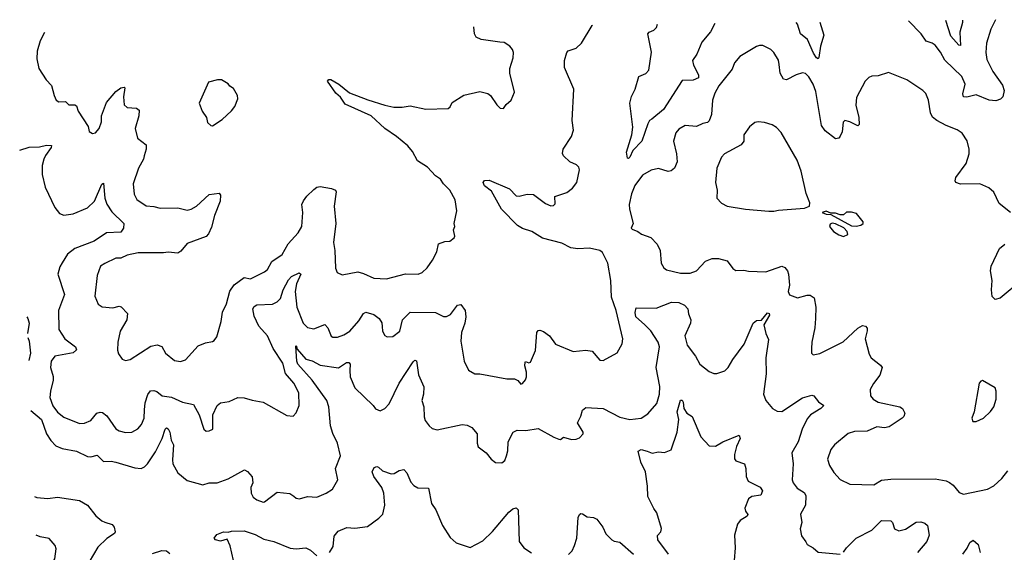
# Model space of a CAD drawing. Extents: x 1771496 to 1971148, y 471553 to 643630.
# Tile 258 of 656: x 1771496 to 1777722, y 638696 to 642063. Entities that reach past the tile are written whole.
import ezdxf

# ---------------------------------------------------------------- set-up
doc = ezdxf.new("R2010")
doc.units = 0

msp = doc.modelspace()

# ---------------------------------------------------------------- linework, layer by layer
at = {"layer": '0CON10XD'}
for points in [[(1775891.3, 642039.2), (1775863.6, 641986.4), (1775809.1, 641920.9), (1775777.1, 641845), (1775751.4, 641805), (1775756.3, 641776.3), (1775789.2, 641715), (1775787.5, 641695), (1775755, 641682.1), (1775685, 641680), (1775567.7, 641495), (1775494.3, 641435), (1775479.5, 641425), (1775467.7, 641405), (1775430.6, 641295), (1775373.5, 641236.5), (1775355, 641194.2), (1775345, 641186.2), (1775338.8, 641188.8), (1775332.7, 641225), (1775366.4, 641335), (1775374, 641384), (1775354, 641535), (1775365, 641577.5), (1775388.8, 641625), (1775411.2, 641705), (1775455, 641722.2), (1775473.5, 641745), (1775491.5, 641858.5), (1775468.9, 641975), (1775475.7, 641985), (1775505, 641997.7), (1775523.5, 642015), (1775528.6, 642034.2)], [(1776554.9, 642048.2), (1776580.5, 641965), (1776559.5, 641895), (1776550, 641825), (1776545, 641816.7), (1776535, 641822.5), (1776515, 641851.9), (1776477.7, 641937.7), (1776433.1, 641975), (1776413.4, 642035), (1776405.9, 642046.2)], [(1777666, 642063.4), (1777637.4, 642002.6), (1777610, 641915), (1777605.5, 641855.5), (1777612.4, 641812.4), (1777649.4, 641735), (1777710.3, 641650.3), (1777720.8, 641615), (1777713.8, 641576.2), (1777698.3, 641561.7), (1777668.8, 641551.2), (1777626.7, 641555), (1777545, 641588.7), (1777484.5, 641574.5), (1777465, 641576.2), (1777460.6, 641595), (1777475.4, 641655), (1777452.7, 641705), (1777346.5, 641806.5), (1777318.8, 641858.8), (1777285, 641903.1), (1777265.9, 641915.9), (1777227.2, 641927.2), (1777195.8, 641975), (1777117, 642055.9)], [(1777457.7, 642060.6), (1777457.1, 642045), (1777440, 641985), (1777445, 641900), (1777435, 641903.3), (1777385, 641958.9), (1777352.5, 642059.1)], [(1771496, 641239.3), (1771555, 641256.7), (1771621.4, 641258.6), (1771665, 641271.1), (1771697.7, 641267.7), (1771696, 641255), (1771659.4, 641205), (1771649.1, 641180.9), (1771638.6, 641141.4), (1771637.9, 641085), (1771657.1, 641005), (1771718.6, 640875), (1771748, 640838), (1771775, 640826.7), (1771835, 640835.6), (1771925, 640874), (1771969.4, 640915), (1772015, 641023.3), (1772025, 641030), (1772034.6, 640935), (1772046.8, 640896.7), (1772078.1, 640848.1), (1772154.7, 640775), (1772151.6, 640745), (1772135, 640720.8), (1772045, 640715.3), (1771966.7, 640663.3), (1771845, 640616.2), (1771798.1, 640581.9), (1771765, 640525.8), (1771749.8, 640500.2), (1771736.9, 640455), (1771778.5, 640325), (1771741.8, 640225), (1771742.7, 640105), (1771780.5, 640045), (1771849.2, 639995), (1771854.2, 639975.8), (1771833.6, 639956.4), (1771718.8, 639935), (1771695.6, 639905), (1771690, 639865), (1771707.6, 639807.6), (1771708.1, 639785), (1771690, 639715), (1771687.1, 639675), (1771705, 639622.5), (1771735, 639582.2), (1771775, 639551.1), (1771875, 639510.6), (1771905, 639512.9), (1771945, 639529.4), (1771984.2, 639575), (1772005, 639581.9), (1772019.3, 639579.3), (1772047.9, 639557.9), (1772105, 639477.1), (1772125, 639464.4), (1772165, 639454.3), (1772205, 639455.8), (1772243.3, 639476.7), (1772265.7, 639505), (1772283.1, 639545), (1772286.2, 639596.2), (1772288.8, 639641.2), (1772305.3, 639694.7), (1772324, 639716), (1772345, 639719.6), (1772362.7, 639712.7), (1772396, 639686), (1772455, 639676), (1772525, 639645.5), (1772595, 639630), (1772630, 639565), (1772660, 639475), (1772675, 639462.5), (1772695, 639463.3), (1772716.7, 639475), (1772717.1, 639565), (1772745.7, 639625), (1772765, 639641.4), (1772819.7, 639650.3), (1772875, 639673.8), (1772916.4, 639673.6), (1772965, 639658), (1773035.8, 639645.8), (1773185, 639561.2), (1773225, 639557.5), (1773245, 639577.5), (1773264.2, 639625), (1773261.9, 639705), (1773229.5, 639765), (1773175.9, 639825.9), (1773160.9, 639890.9), (1773098, 639985), (1773063.8, 640063.8), (1773007.9, 640125), (1772979.6, 640189.6), (1772970.9, 640235), (1772979.4, 640250.6), (1772995, 640261), (1773095, 640264.7), (1773125, 640278.8), (1773145, 640301.5), (1773162.9, 640355), (1773195, 640418.5), (1773215, 640438.9), (1773263.8, 640463.8), (1773273.9, 640453.9), (1773245.7, 640394.3), (1773238.1, 640345), (1773248, 640245), (1773287.7, 640145), (1773315, 640116.7), (1773355, 640108.9), (1773425.6, 640135.6), (1773445.5, 640115.5), (1773465, 640063.3), (1773476.2, 640056.2), (1773505, 640055.8), (1773545, 640071.4), (1773582.9, 640095), (1773641.1, 640158.9), (1773669.2, 640205), (1773685, 640214.3), (1773735, 640198.9), (1773770, 640175), (1773787, 640147), (1773787.1, 640122.9), (1773789.2, 640095), (1773805, 640066.7), (1773818.8, 640058.8), (1773855, 640060), (1773899.2, 640095), (1773917.1, 640165), (1773965, 640213.3), (1774125, 640211.5), (1774175, 640187.5), (1774195, 640185.8), (1774219.8, 640200.2), (1774265, 640258.8), (1774285, 640263.3), (1774312.5, 640225), (1774316.5, 640185), (1774311.8, 640145), (1774289.5, 640085), (1774285, 640030), (1774305.8, 639905), (1774335, 639846.7), (1774375, 639823.8), (1774405, 639823.3), (1774576.4, 639793.6), (1774625, 639793.3), (1774645, 639782.5), (1774665, 639760), (1774675, 639763.3), (1774695, 639786.7), (1774701.4, 639805), (1774701.5, 639835), (1774690, 639875), (1774692.2, 639897.8), (1774695, 639903.3), (1774715, 639893.8), (1774725, 639897.5), (1774757.5, 639972.5), (1774766.7, 640085), (1774775, 640097.5), (1774785, 640100), (1774808.3, 640091.7), (1774845.4, 640065.4), (1774885, 640012.2), (1774995, 639965.8), (1775075, 639973.3), (1775115, 639966.7), (1775165, 639910), (1775185, 639908.8), (1775275, 639956.2), (1775305.6, 640015), (1775310, 640045), (1775266.9, 640225), (1775238.9, 640308.9), (1775233.3, 640415), (1775214.4, 640525), (1775181.9, 640591.9), (1775165, 640604.2), (1775099.7, 640619.7), (1775025, 640614.6), (1774980.2, 640620.2), (1774925, 640650.8), (1774802.7, 640682.7), (1774735, 640723.5), (1774675, 640743.9), (1774642.9, 640762.9), (1774542.1, 640865), (1774479.1, 640979.1), (1774435, 641013.3), (1774427.5, 641035), (1774435, 641047.5), (1774465, 641048.8), (1774594.2, 640994.2), (1774635, 640950), (1774655, 640948), (1774705, 640960), (1774745, 640958.8), (1774821.7, 640901.7), (1774855, 640887.5), (1774871.7, 640888.3), (1774881.7, 640898.3), (1774880, 640945), (1774955, 640971.2), (1774990.8, 640999.2), (1775018.8, 641035), (1775036.2, 641115), (1775030.7, 641130.7), (1775017.5, 641145), (1774975.7, 641165.7), (1774935, 641203.3), (1774928.3, 641218.3), (1774932, 641245), (1774984.5, 641325.5), (1774997.5, 641365), (1774988.9, 641425), (1774999.2, 641625), (1774941.9, 641761.9), (1774942, 641805), (1774955.8, 641855), (1774965, 641865.7), (1775015, 641884.2), (1775048.8, 641915), (1775115, 642027.5), (1775118.7, 642028.7)], [(1771652.2, 641981.4), (1771625, 641930), (1771605.8, 641865), (1771604.3, 641815), (1771618, 641755), (1771662.7, 641682.7), (1771697.7, 641647.7), (1771713.3, 641585), (1771727.5, 641555), (1771743.9, 641543.9), (1771785, 641546.2), (1771806, 641526), (1771845, 641524.4), (1771855, 641518), (1771865.4, 641485), (1771928.3, 641388.3), (1771936.4, 641356.4), (1771956.1, 641343.9), (1771975, 641348.8), (1771999.2, 641375), (1772013, 641417), (1772012.9, 641455), (1772045, 641539.2), (1772105, 641610), (1772135, 641632), (1772157.5, 641637.5), (1772161.7, 641631.7), (1772152.9, 641575), (1772156.2, 641525), (1772175, 641508), (1772235, 641504), (1772250.8, 641490.8), (1772250, 641455), (1772226.9, 641375), (1772240.6, 641315), (1772295, 641272.5), (1772295.8, 641245.8), (1772283.2, 641203.2), (1772278.9, 641181.1), (1772248.1, 641125), (1772213.3, 641025), (1772220.2, 640960.2), (1772236.2, 640926.2), (1772295, 640885.6), (1772345, 640881.9), (1772385, 640871.1), (1772495, 640873.6), (1772555, 640860), (1772580, 640865), (1772615, 640884.3), (1772695, 640957.5), (1772757, 640967), (1772766.7, 640955), (1772764.3, 640915), (1772728.2, 640825), (1772708.3, 640751.7), (1772690.2, 640709.8), (1772675, 640692.9), (1772555, 640649.2), (1772515, 640599.2), (1772495, 640587.1), (1772435, 640594.6), (1772405, 640589.2), (1772245, 640590), (1772175.5, 640574.5), (1772135, 640555.7), (1772105, 640556), (1772035, 640522.9), (1772006, 640505), (1771985.8, 640445), (1771970.8, 640315), (1771993.3, 640265), (1772017.3, 640247.3), (1772085, 640241.4), (1772125, 640252), (1772137.1, 640247.1), (1772176.7, 640205), (1772174.3, 640165), (1772131.4, 640095), (1772115.8, 640025), (1772114.3, 639975), (1772120.9, 639950.9), (1772145, 639916.7), (1772165, 639908.8), (1772195, 639916), (1772325, 639998.6), (1772365, 640007.5), (1772395, 639996.2), (1772418, 639955), (1772475, 639909.2), (1772512.3, 639902.3), (1772545, 639913.8), (1772625, 640001.2), (1772670.3, 640019.7), (1772715, 640028.8), (1772726.7, 640035), (1772742.3, 640057.7), (1772770.8, 640155), (1772777.5, 640215), (1772803.2, 640266.8), (1772825, 640346.7), (1772853, 640387), (1772915, 640434.2), (1772955, 640425.8), (1773045, 640468.6), (1773062.5, 640485), (1773090.8, 640535), (1773155, 640579.2), (1773194.6, 640645.4), (1773257.5, 640715), (1773280, 640755), (1773285.8, 640845), (1773280.6, 640895), (1773291.7, 640918.3), (1773311.7, 640948.3), (1773355, 640990), (1773375, 641003.8), (1773395, 641008), (1773467, 640997), (1773493.3, 640985), (1773498, 640975), (1773485.6, 640885), (1773495.5, 640774.5), (1773480, 640655), (1773489.4, 640605), (1773492.7, 640492.7), (1773503.3, 640465), (1773535, 640450), (1773635, 640468.2), (1773669.4, 640459.4), (1773735, 640428.6), (1773815, 640424.3), (1773935, 640455.6), (1774015, 640454.3), (1774040, 640465), (1774072, 640495), (1774106.4, 640543.6), (1774134.4, 640595), (1774144, 640646), (1774185, 640661.2), (1774215, 640664), (1774243.3, 640685), (1774248, 640695), (1774240, 640735), (1774246.7, 640755), (1774243.8, 640775), (1774260, 640855), (1774249.2, 640925), (1774216, 640985), (1774175, 641026), (1774156, 641056), (1774125.5, 641075.5), (1774075, 641130), (1774011.3, 641171.3), (1773980.9, 641230.9), (1773949.4, 641265), (1773877.8, 641325), (1773804.5, 641375), (1773718.9, 641455), (1773555, 641529.5), (1773525, 641574.2), (1773495, 641599.2), (1773443.3, 641675), (1773450, 641685), (1773463.9, 641686.1), (1773513.8, 641655), (1773581.2, 641601.2), (1773696.9, 641556.9), (1773805, 641522.5), (1773861.4, 641511.4), (1773915, 641510.6), (1773965, 641519.4), (1774065, 641497.5), (1774205, 641501.2), (1774218.3, 641511.7), (1774230.7, 641539.3), (1774304, 641586), (1774405, 641608.8), (1774455.8, 641595.8), (1774472.5, 641585), (1774514.1, 641524.1), (1774535, 641503.3), (1774555, 641502.5), (1774572, 641528), (1774603.3, 641555), (1774624, 641605), (1774595.9, 641725.9), (1774595.8, 641755), (1774616.8, 641823.2), (1774617.5, 641855), (1774612, 641875), (1774595, 641896), (1774558.8, 641918.8), (1774531.7, 641921.7), (1774415, 641938.6), (1774383.2, 641953.2), (1774372.5, 641975), (1774368, 642018.4)], [(1777760.8, 640845), (1777690.6, 640900.6), (1777655, 640972), (1777625, 641000.6), (1777566.3, 641026.3), (1777445, 641024.4), (1777416.2, 641035), (1777412, 641045), (1777415.8, 641065), (1777481.4, 641155), (1777500.6, 641215), (1777500, 641245), (1777487.6, 641297.6), (1777456.5, 641346.5), (1777425, 641367.1), (1777354.6, 641394.6), (1777295, 641426.7), (1777267.5, 641447.5), (1777254.5, 641475), (1777243.6, 641553.6), (1777225, 641596), (1777206.3, 641616.3), (1777105, 641684), (1776989.5, 641729.5), (1776925, 641708), (1776885, 641706), (1776865, 641698), (1776842, 641675), (1776787.7, 641572.3), (1776783.2, 641523.2), (1776801.4, 641445), (1776805, 641400), (1776795, 641393.3), (1776745, 641418), (1776713.9, 641426.1), (1776704, 641415), (1776696, 641355), (1776685, 641327.5), (1776675, 641313.8), (1776655, 641310), (1776590.2, 641360.2), (1776565.6, 641395), (1776529.9, 641609.9), (1776513.3, 641655), (1776485, 641702), (1776465, 641722.5), (1776445, 641727.1), (1776405, 641715.8), (1776345, 641684.2), (1776325, 641688), (1776305.7, 641725), (1776299.1, 641779.1), (1776295, 641806.7), (1776265, 641856.2), (1776245, 641876), (1776195, 641899.2), (1776175, 641900.8), (1776155, 641894.2), (1776049.3, 641830.7), (1776015, 641790), (1776000.2, 641749.8), (1775917.8, 641645), (1775891.9, 641598.1), (1775876.5, 641555), (1775870.6, 641465), (1775856.8, 641423.2), (1775845, 641412.5), (1775815, 641406.9), (1775775, 641387.5), (1775705, 641394), (1775665, 641372), (1775645, 641348.8), (1775630, 641295), (1775649.4, 641215), (1775653.3, 641165), (1775637.5, 641125), (1775615, 641107.1), (1775595.5, 641104.5), (1775535, 641122.5), (1775488.1, 641111.9), (1775435, 641081.4), (1775385.6, 641015), (1775365, 640963.3), (1775350.4, 640895), (1775352.2, 640865), (1775375.9, 640774.1), (1775363.3, 640745), (1775368.3, 640738.3), (1775404.2, 640724.2), (1775427.4, 640707.4), (1775486.4, 640686.4), (1775527.5, 640645), (1775545.8, 640605), (1775552.9, 640525), (1775570, 640495), (1775585, 640482.9), (1775675, 640461.2), (1775735, 640460), (1775775, 640476), (1775832.5, 640537.5), (1775875, 640553.1), (1775915, 640552.5), (1775968.9, 640538.9), (1776005, 640491.2), (1776025, 640476.7), (1776075, 640480), (1776105, 640472.5), (1776215, 640468.5), (1776315, 640505.7), (1776335, 640497.5), (1776351.9, 640475), (1776358.2, 640455), (1776364.5, 640385.5), (1776354.4, 640345), (1776363.7, 640323.7), (1776415, 640304.3), (1776475, 640322.5), (1776495, 640322), (1776519.2, 640305), (1776529.5, 640245), (1776528.5, 640175), (1776524.4, 640115), (1776504.3, 640025), (1776503.6, 639983.6), (1776503.3, 639955), (1776513.9, 639943.9), (1776555, 639952), (1776703.2, 640026.8), (1776795, 640114), (1776825, 640130), (1776845, 640126.7), (1776854.1, 640114.1), (1776855.9, 640095.9), (1776842.9, 640045), (1776867.9, 639947.9), (1776881.2, 639925), (1776939.7, 639879.7), (1776948.8, 639865), (1776936, 639815), (1776895, 639763.3), (1776874.2, 639725.8), (1776876.2, 639685), (1776893.8, 639665), (1776925, 639644.3), (1777062.5, 639615), (1777077.5, 639605), (1777092.5, 639575), (1777087.5, 639555), (1777076.7, 639545), (1776995, 639489.2), (1776965, 639482.9), (1776915, 639488.6), (1776855, 639462.5), (1776775, 639459.2), (1776735, 639448), (1776648.8, 639375), (1776625, 639346.7), (1776604.2, 639285), (1776615.8, 639245.8), (1776645, 639201.2), (1776685, 639156.2), (1776745, 639127.5), (1776897.7, 639122.3), (1776945, 639152), (1777005, 639158.1), (1777285, 639160), (1777355, 639147.5), (1777375, 639137.5), (1777399.5, 639119.5), (1777436.7, 639075), (1777465, 639063.8), (1777615, 639095.8), (1777655, 639116.7), (1777706.6, 639163.4), (1777745, 639210.8)], [(1772715, 641393.3), (1772777.3, 641432.7), (1772835, 641486.7), (1772856.2, 641515), (1772876.4, 641563.6), (1772872.5, 641585), (1772847.7, 641627.7), (1772825, 641642.5), (1772815, 641657.5), (1772773, 641683), (1772747, 641683), (1772690.7, 641669.3), (1772630, 641535), (1772650, 641485), (1772676.7, 641445), (1772683.9, 641413.9), (1772703.9, 641393.9), (1772715, 641393.3)], [(1776232.2, 640852.2), (1776265, 640853.1), (1776295, 640860), (1776459.2, 640870.8), (1776490, 640885), (1776492.5, 640905), (1776470, 640965), (1776437.1, 641105), (1776411.4, 641175), (1776310.7, 641350.7), (1776281.3, 641381.3), (1776255, 641398.6), (1776205, 641414.2), (1776165, 641417.5), (1776145, 641413.3), (1776111.2, 641385), (1776075.7, 641335), (1776074.3, 641295), (1776058.5, 641271.5), (1775953.7, 641216.3), (1775934.5, 641195), (1775904.3, 641125), (1775895.7, 641035), (1775905.7, 640985), (1775903.3, 640935), (1775933.6, 640903.6), (1775970, 640885), (1776085.6, 640865.6), (1776232.2, 640852.2)], [(1776785, 640757.5), (1776815, 640763.3), (1776830, 640775), (1776830, 640785), (1776787, 640837), (1776756.4, 640846.4), (1776725, 640847.5), (1776705, 640830), (1776685, 640830), (1776655, 640840), (1776625, 640840), (1776595, 640852.5), (1776570, 640845), (1776595, 640833.8), (1776625, 640832.5), (1776755, 640760), (1776785, 640757.5)], [(1776705, 640693.3), (1776732.5, 640705), (1776728.8, 640725), (1776707.5, 640747.5), (1776655, 640773.3), (1776633.8, 640776.2), (1776620, 640770), (1776617.5, 640755), (1776642.5, 640725), (1776675, 640702.5), (1776705, 640693.3)], [(1777833.6, 640416.4), (1777695, 640302.5), (1777665, 640294.2), (1777645, 640313.3), (1777640.6, 640355), (1777645.6, 640415), (1777634.3, 640475.7), (1777638.6, 640505), (1777692.5, 640617.5), (1777725, 640644)], [(1771567.1, 639593.3), (1771633.3, 639535), (1771665.3, 639445), (1771691.9, 639401.9), (1771725, 639368.9), (1771765, 639353.1), (1771855, 639335.3), (1771925, 639302.3), (1771945, 639300), (1771985, 639309.4), (1772025, 639269.6), (1772075, 639271.6), (1772104, 639266), (1772225, 639229.2), (1772265, 639226.5), (1772285, 639235.6), (1772305, 639255.6), (1772355, 639330.9), (1772396.5, 639415), (1772415, 639474), (1772425, 639483.8), (1772435, 639477.5), (1772445.8, 639455), (1772454.4, 639404.4), (1772469.2, 639375), (1772461.3, 639281.3), (1772464.5, 639255), (1772495, 639198.6), (1772555, 639148.9), (1772655, 639122.7), (1772695, 639135.6), (1772745, 639135.7), (1772815, 639160), (1772917.7, 639217.7), (1772937, 639207), (1772965, 639172.5), (1772970, 639135), (1772956.7, 639105), (1772959.1, 639069.1), (1772972.9, 639045), (1772995, 639027.8), (1773035, 639012.5), (1773045, 639014.2), (1773125, 639076.7), (1773205, 639068.6), (1773230.5, 639050.5), (1773245, 639039.2), (1773265, 639034.2), (1773315, 639048), (1773375, 639044), (1773435, 639068.8), (1773473.9, 639096.1), (1773507.5, 639155), (1773493.8, 639225), (1773524.2, 639305.8), (1773505.4, 639385), (1773476.2, 639446.2), (1773461.2, 639495), (1773450, 639615), (1773439.1, 639655), (1773344.6, 639784.6), (1773254.7, 639885), (1773247.6, 639905), (1773241.2, 639998.8), (1773245, 640002.5), (1773250.6, 639980.6), (1773305, 639916.9), (1773345, 639906.2), (1773395, 639878.9), (1773512.6, 639862.6), (1773562.9, 639895), (1773577, 639897), (1773586.5, 639885), (1773584.5, 639844.5), (1773585.7, 639805), (1773615, 639736.2), (1773732, 639625), (1773745, 639603.8), (1773775, 639591.2), (1773805, 639605.8), (1773833.1, 639635), (1773895.4, 639764.6), (1773985, 639900), (1773995, 639910), (1774005, 639907.5), (1774017.6, 639817.6), (1774052.4, 639742.4), (1774049.1, 639695), (1774038.8, 639655), (1774052.1, 639615), (1774052.8, 639552.8), (1774059.8, 639529.8), (1774085, 639495.8), (1774105, 639479.2), (1774135, 639470.6), (1774295, 639503.8), (1774325, 639500), (1774355.6, 639485.6), (1774388, 639445), (1774388.8, 639385), (1774395, 639362.5), (1774445.9, 639325.9), (1774476.7, 639285), (1774505, 639264), (1774545, 639262.5), (1774563.2, 639276.8), (1774573.6, 639306.4), (1774582.4, 639337.6), (1774585.7, 639395), (1774615.5, 639454.5), (1774640.9, 639469.1), (1774697, 639467), (1774775, 639479.2), (1774873.2, 639423.2), (1774905, 639411.2), (1774915, 639410), (1774935, 639423.3), (1774985, 639409.2), (1775015, 639411.2), (1775035, 639420), (1775060, 639445), (1775060, 639455), (1775023.8, 639515), (1775045, 639556.7), (1775055.8, 639595), (1775075, 639612.5), (1775185, 639604.4), (1775290.5, 639550.5), (1775355, 639535.5), (1775425, 639544.5), (1775467.9, 639572.1), (1775523.9, 639636.1), (1775542, 639695), (1775542.9, 639745), (1775520, 639865), (1775541.3, 639995), (1775533.2, 640025), (1775486.2, 640096.2), (1775446.7, 640136.7), (1775391.8, 640185), (1775387.1, 640212.9), (1775395, 640241.2), (1775520.3, 640239.7), (1775617.7, 640277.7), (1775665, 640275.8), (1775698.9, 640258.9), (1775720.8, 640235), (1775724.3, 640204.3), (1775740, 640165), (1775737.5, 640145), (1775702.5, 640065), (1775716.7, 640005), (1775768.9, 639935), (1775796, 639885), (1775855, 639840), (1775885, 639825.8), (1775905, 639825.8), (1775955, 639843.8), (1775975, 639863.8), (1776004.6, 639915.4), (1776077.8, 640012.2), (1776135, 640143.8), (1776155, 640161.2), (1776187.3, 640162.7), (1776225, 640210), (1776235, 640206), (1776236.5, 640195), (1776202.5, 640135), (1776215, 640080), (1776231.2, 640041.2), (1776214.7, 639924.7), (1776216.5, 639825), (1776198.8, 639695), (1776214.5, 639655), (1776255.5, 639605.5), (1776285, 639587.5), (1776315, 639585.8), (1776445, 639671.9), (1776505, 639688.8), (1776517.5, 639685), (1776546.8, 639646.8), (1776580, 639625), (1776562, 639605), (1776495.9, 639564.1), (1776475, 639540), (1776444.6, 639475), (1776418.8, 639395), (1776378.8, 639325), (1776386, 639255), (1776380.8, 639155), (1776386.2, 639135), (1776412, 639102), (1776456.7, 639075), (1776468, 639055), (1776465.4, 638995), (1776432.6, 638937.4), (1776442.1, 638885), (1776430.6, 638845), (1776440.2, 638800.2), (1776467.5, 638762.5), (1776476.1, 638746.1), (1776514.1, 638724.1), (1776546.1, 638696.1), (1776685, 638684.2)], [(1771541.6, 640184.4), (1771548, 640175), (1771556.1, 640143.9), (1771546.1, 640079.8)], [(1771547.2, 640054.4), (1771555, 640030), (1771564.3, 639954.3), (1771553.5, 639908.7)], [(1777522.9, 639522.9), (1777545, 639524), (1777590, 639545), (1777635, 639586.2), (1777656, 639615), (1777670.8, 639665), (1777670, 639715), (1777663.3, 639735), (1777585, 639781.2), (1777572.7, 639777.3), (1777563.8, 639765), (1777531.2, 639585), (1777516, 639545), (1777522.9, 639522.9)], [(1775599.4, 638685), (1775531.2, 638775), (1775528.3, 638801.7), (1775551.2, 638825), (1775553.8, 638846.2), (1775525.6, 638945), (1775505, 638973.8), (1775468.7, 639048.7), (1775466.7, 639115), (1775453.3, 639205), (1775424.5, 639265), (1775406.2, 639335), (1775425, 639345.6), (1775464.5, 639334.5), (1775495, 639322.9), (1775535, 639332), (1775573.9, 639326.1), (1775615.8, 639344.2), (1775653.3, 639455), (1775664.5, 639535), (1775652.9, 639585), (1775675, 639657.5), (1775685, 639657.5), (1775691.2, 639645), (1775696, 639605), (1775714.2, 639575), (1775748.8, 639555), (1775804, 639425), (1775855, 639368.8), (1775895, 639366.2), (1775942.5, 639395), (1776046, 639436), (1776051.4, 639415), (1776027.8, 639365), (1776015.7, 639315), (1776016, 639286), (1776025, 639273.3), (1776080, 639255), (1776088, 639225), (1776090, 639175), (1776103.3, 639145), (1776178.3, 639108.3), (1776194, 639085), (1776182.7, 639057.3), (1776125, 639048.5), (1776105, 639034.3), (1776082, 638975), (1776084.6, 638955), (1776100.6, 638935), (1776095.6, 638925), (1776052.1, 638897.9), (1776035, 638873.8), (1776016.9, 638805), (1776020.5, 638725), (1776013.5, 638645)], [(1773455.8, 638694.2), (1773478.3, 638731.7), (1773485, 638797.5), (1773509.7, 638830.3), (1773565, 638851.9), (1773615, 638849.5), (1773695, 638860), (1773767.8, 638912.2), (1773792, 638938), (1773804.5, 638995), (1773799.5, 639069.5), (1773786.7, 639106.7), (1773734.4, 639175), (1773725.8, 639204.2), (1773738, 639232), (1773755, 639238.8), (1773764.2, 639234.2), (1773790.3, 639210.3), (1773845, 639192), (1773865, 639194), (1773895, 639213.3), (1773925, 639220), (1773945, 639197.5), (1773968.8, 639138.8), (1773987.7, 639117.7), (1774014.1, 639104.1), (1774081.7, 639101.7), (1774100.6, 639005), (1774127.1, 638965), (1774169.4, 638865), (1774218.9, 638788.9), (1774256.7, 638755), (1774345, 638726.2), (1774425, 638768), (1774485, 638828), (1774589.6, 638950.4), (1774615, 638970.8), (1774635, 638978), (1774647.5, 638965), (1774654.4, 638765), (1774684, 638725), (1774732.8, 638692.8)], [(1771590.6, 639049), (1771605, 639042.2), (1771675, 639036.5), (1771735, 639045.3), (1771875, 639023.6), (1771925, 638994.5), (1771976.6, 638926.6), (1772015, 638894.4), (1772035, 638886.4), (1772080.7, 638870.7), (1772092.5, 638855), (1772100.8, 638825), (1772096, 638815), (1772047.6, 638782.4), (1771991, 638729), (1771935.5, 638635)], [(1774966.9, 638683.1), (1774988.6, 638705), (1775005, 638740), (1775018.9, 638785), (1775028.1, 638915), (1775035.8, 638934.2), (1775045, 638941.2), (1775055, 638940), (1775085, 638920), (1775125, 638915.8), (1775145, 638906), (1775184, 638855), (1775203.4, 638813.4), (1775240, 638775), (1775255, 638766.2), (1775290.7, 638760.7), (1775377.5, 638685)], [(1776704.2, 638695.8), (1776724, 638725), (1776785, 638784.4), (1776884.2, 638835.8), (1776945, 638897.5), (1777005, 638895.7), (1777015.6, 638885), (1777028.6, 638845), (1777055, 638832.1), (1777097.6, 638842.4), (1777165, 638886), (1777195, 638889.2), (1777219.8, 638879.8), (1777235.6, 638865), (1777246.2, 638805), (1777232.9, 638765), (1777172.9, 638695)], [(1771624.4, 638264.2), (1771685, 638333.5), (1771716.1, 638385), (1771733.5, 638475), (1771730.5, 638530.5), (1771715, 638551.4), (1771677.5, 638575), (1771676.7, 638585), (1771718.9, 638655), (1771727.6, 638717.6), (1771719.5, 638739.5), (1771682.7, 638782.7), (1771625, 638794.4), (1771601.1, 638803.8)], [(1772847.1, 638645), (1772826, 638736), (1772808.3, 638778.3), (1772765, 638766.9), (1772734.2, 638774.2), (1772726.7, 638785), (1772742.5, 638807.5), (1772785, 638826.2), (1772815, 638823.3), (1772835, 638830), (1772915, 638832), (1772985, 638808), (1773039.5, 638779.5), (1773102.5, 638765), (1773207.3, 638722.7), (1773245, 638718.9), (1773305, 638724.2), (1773335, 638708.6), (1773375, 638674.3)], [(1777458.9, 638685), (1777487.4, 638722.6), (1777505, 638758.6), (1777525, 638772.9), (1777556.2, 638746.2), (1777568.6, 638695)], [(1772335, 638689.1), (1772395, 638706.9), (1772425, 638705.7), (1772445, 638688.8)]]:
    msp.add_lwpolyline(points, dxfattribs=at)

doc.saveas('drawing.dxf')
